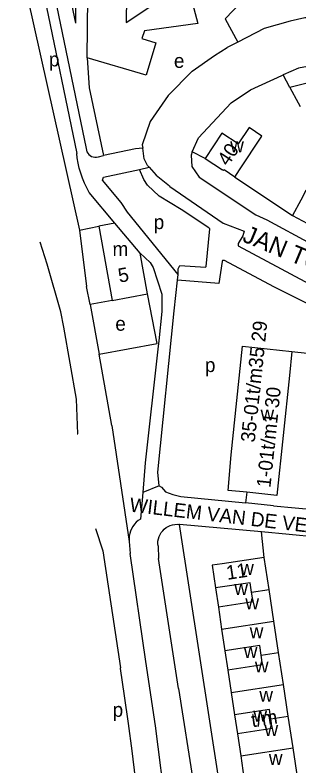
# Model space of a CAD drawing. Extents: x 163012 to 165277, y 382513 to 383987.
# Drawn here: x 163146.4 to 163226.7, y 383331.4 to 383543.8 of the extents above; entities that cross this region are included whole.
import ezdxf

# ---------------------------------------------------------------- set-up
doc = ezdxf.new("R2010")
doc.units = 0
for name, color, linetype in [('BLT_Basislijn', 7, 'Continuous'), ('BLT_Bebouwing', 7, 'Continuous'), ('BLT_Centroide', 7, 'Continuous'), ('BLT_Huisnummer', 7, 'Continuous'), ('BLT_Huisnummer_reeks', 7, 'Continuous'), ('BLT_Onderverdeling_panden', 7, 'Continuous'), ('BLT_Straatnaam', 7, 'Continuous'), ('BLT_Straatnaam_verkleind', 7, 'Continuous'), ('BLT_Vlakafsluiter', 7, 'Continuous')]:
    doc.layers.add(name, color=color, linetype=linetype)

msp = doc.modelspace()

# ---------------------------------------------------------------- linework, layer by layer
at = {"layer": 'BLT_Basislijn'}
for p, q in [((163163.66, 383575.02), (163163.52, 383541.54)), ((163157.23, 383571.21), (163163.52, 383541.54)), ((163151.06, 383566.75), (163163.86, 383504.66)), ((163146.42, 383564.8), (163164.61, 383482.94)), ((163154.43, 383564.54), (163166.52, 383506.06)), ((163205.81, 383542.75), (163209.47, 383536.17)), ((163209.47, 383536.17), (163206.45, 383534.61)), ((163224.15, 383523.37), (163222.26, 383526.92)), ((163170, 383503.68), (163171.46, 383504.1)), ((163200.18, 383503.28), (163196.51, 383505.1)), ((163181.6, 383500.17), (163184.33, 383500.75)), ((163208.55, 383498), (163224.89, 383487.09)), ((163174.65, 383484.91), (163167.41, 383493.64)), ((163164.61, 383482.94), (163170.13, 383484.09)), ((163192.37, 383468.83), (163192.54, 383470.44)), ((163191.45, 383460.18), (163192.37, 383468.83)), ((163167.69, 383461.97), (163166.61, 383467.05)), ((163186.61, 383450.87), (163183.86, 383464.94)), ((163167.69, 383461.97), (163170.25, 383447.9)), ((163163.81, 383435.17), (163160.2, 383455.48)), ((163170.25, 383447.9), (163186.61, 383450.87)), ((163173.77, 383427.66), (163170.25, 383447.9)), ((163182.54, 383408.72), (163181.86, 383401.24)), ((163211.94, 383408.79), (163211.58, 383405.8)), ((163219.52, 383405), (163211.58, 383405.8)), ((163219.52, 383405), (163235.17, 383403.47)), ((163192.89, 383399.7), (163192.71, 383399.71)), ((163210.36, 383287.25), (163192.89, 383399.7)), ((163216.1, 383397.57), (163192.89, 383399.7)), ((163216.9, 383390.36), (163216.1, 383397.57)), ((163238.69, 383395.5), (163216.1, 383397.57)), ((163178.65, 383394.88), (163178.97, 383391.49)), ((163186.85, 383393.67), (163187.02, 383390.04)), ((163192.66, 383353.29), (163187.02, 383390.04)), ((163192.66, 383353.29), (163198.76, 383314.48))]:
    msp.add_line(p, q, dxfattribs=at)
for points in [[(163204.02, 383561.65), (163210.5, 383548.52), (163210.43, 383547.56), (163205.81, 383542.75)], [(163228.67, 383543.09), (163228.34, 383543.02), (163224.25, 383542.08), (163216.86, 383540.01), (163209.47, 383536.17)], [(163196.5, 383527.93), (163202.78, 383532.39), (163206.45, 383534.61)], [(163166.83, 383531.75), (163167.4, 383523.25), (163171.46, 383504.1)], [(163250.36, 383532.09), (163237.27, 383530.77), (163226.57, 383528.78), (163222.26, 383526.92)], [(163196.5, 383527.93), (163189.71, 383521.08), (163184.62, 383513.76), (163182.4, 383507.11), (163182.55, 383506.19)], [(163196.51, 383505.1), (163198.31, 383509.05), (163207.54, 383519.04), (163212.96, 383522.68), (163221.9, 383526.77), (163222.26, 383526.92)], [(163166.52, 383506.06), (163166.6, 383505.6), (163166.77, 383505.16), (163167, 383504.75), (163167.3, 383504.39), (163167.66, 383504.09), (163168.07, 383503.85), (163168.51, 383503.68), (163168.97, 383503.59), (163169.44, 383503.58), (163170, 383503.68)], [(163182.55, 383506.19), (163180.47, 383506.01), (163171.46, 383504.1)], [(163184.33, 383500.75), (163183.86, 383501.27), (163182.96, 383503.16), (163182.55, 383506.19)], [(163167.41, 383493.64), (163166.7, 383494.94), (163166.06, 383496.28), (163165.5, 383497.66), (163165.01, 383499.06), (163164.6, 383500.48), (163164.27, 383501.93), (163164.01, 383503.39), (163163.86, 383504.66)], [(163196.51, 383505.1), (163196.24, 383504.16), (163196.4, 383500.95), (163198.47, 383497.97), (163214.54, 383487.31), (163217.59, 383485.88), (163230.18, 383479.13), (163245.99, 383471.81), (163255.76, 383467.91), (163267.15, 383465.05), (163279.09, 383462.98), (163300.04, 383461.31), (163321.83, 383459.48), (163350, 383457.65)], [(163192.54, 383470.44), (163178.22, 383488.07), (163176.44, 383490.84), (163171.19, 383497.11), (163171.44, 383497.96), (163181.6, 383500.17)], [(163192.54, 383470.44), (163192.56, 383472), (163193.04, 383473), (163200.31, 383472.51), (163200.47, 383472.67), (163201.49, 383483.33), (163201.27, 383483.65), (163193.44, 383488.77), (163187.17, 383492.56), (163183.92, 383495.68), (163182.86, 383497.31), (163181.6, 383500.17)], [(163184.33, 383500.75), (163186.32, 383498.54), (163190.13, 383495.52), (163190.16, 383495.32), (163205.31, 383484.95), (163211.17, 383482.66), (163210.82, 383481.34), (163209.54, 383479.22), (163209.54, 383478.49), (163236.44, 383464.09), (163249.33, 383458.92), (163258.94, 383455.66), (163270.08, 383452.98), (163271.42, 383453.15), (163274.48, 383455.37), (163300.04, 383453.71), (163307.65, 383453.26), (163306.76, 383444.71)], [(163160.2, 383455.48), (163159.4, 383459.88), (163155.52, 383473.3), (163153.51, 383479.61)], [(163181.77, 383476.5), (163184.65, 383473.81), (163185.51, 383472.44), (163187.89, 383464.82), (163187.98, 383460), (163187.06, 383451.62), (163186.8, 383449.28)], [(163239.37, 383447.03), (163240.21, 383456.4), (163239.99, 383456.72), (163219.65, 383466.98), (163205.67, 383474.35), (163205.09, 383474.35), (163205, 383474.12), (163204.07, 383467.92), (163192.37, 383468.83)], [(163173.92, 383463.11), (163167.69, 383461.97)], [(163187.15, 383410.66), (163186.78, 383414.51), (163191.45, 383460.18)], [(163186.8, 383449.28), (163183.23, 383417.14), (163182.54, 383408.72)], [(163224.71, 383448.59), (163239.37, 383447.03)], [(163163.99, 383425.3), (163164.17, 383425.34), (163163.81, 383435.17)], [(163187.15, 383410.66), (163187.85, 383410.27), (163189.01, 383408.94), (163191.04, 383408.16), (163193.31, 383407.59), (163211.58, 383405.8)], [(163181.86, 383401.24), (163181.26, 383400.8), (163180.7, 383400.3), (163180.2, 383399.75), (163179.77, 383399.15), (163179.4, 383398.5), (163179.1, 383397.82), (163178.87, 383397.1), (163178.73, 383396.37), (163178.66, 383395.63), (163178.65, 383394.88)], [(163186.85, 383393.67), (163186.81, 383394.32), (163186.84, 383394.98), (163186.96, 383395.63), (163187.15, 383396.25), (163187.43, 383396.85), (163187.77, 383397.41), (163188.17, 383397.93), (163188.64, 383398.39), (163189.15, 383398.8), (163189.72, 383399.13), (163190.32, 383399.4), (163190.95, 383399.59), (163191.59, 383399.7), (163192.25, 383399.74), (163192.71, 383399.71)], [(163169.16, 383398.53), (163171.23, 383392.26), (163176.22, 383359.17)], [(163183.37, 383360.88), (163178.97, 383391.49)], [(163189.23, 383318.17), (163186.12, 383342.73), (163183.37, 383360.88)], [(163183.37, 383296.55), (163182.76, 383304.38), (163182.07, 383312.2), (163181.3, 383320.01), (163180.45, 383327.82), (163179.52, 383335.62), (163178.51, 383343.41), (163177.42, 383351.18), (163176.25, 383358.95), (163176.22, 383359.17)]]:
    msp.add_lwpolyline(points, dxfattribs=at)
at = {"layer": 'BLT_Bebouwing'}
for p, q in [((163166.83, 383531.75), (163167.13, 383563.92)), ((163200.18, 383503.28), (163205.12, 383500)), ((163208.55, 383498), (163209.9, 383500.04)), ((163224.89, 383487.09), (163229.15, 383484.81)), ((163173.92, 383463.11), (163183.86, 383464.94)), ((163224.71, 383448.59), (163224, 383441.82)), ((163224, 383441.82), (163220.46, 383407.91)), ((163220.46, 383407.91), (163211.94, 383408.79)), ((163218.27, 383381.25), (163216.9, 383390.36)), ((163202.14, 383388.15), (163203.11, 383381.72)), ((163203.11, 383381.72), (163203.92, 383376.31)), ((163219.62, 383372.33), (163218.27, 383381.25)), ((163203.92, 383376.31), (163204.85, 383370.11)), ((163220.96, 383363.45), (163219.62, 383372.33)), ((163204.85, 383370.11), (163205.78, 383363.91)), ((163205.78, 383363.91), (163206.59, 383358.5)), ((163222.33, 383354.41), (163220.96, 383363.45)), ((163206.59, 383358.5), (163207.54, 383352.18)), ((163223.69, 383345.41), (163222.33, 383354.41)), ((163207.54, 383352.18), (163208.49, 383345.86)), ((163208.49, 383345.86), (163209.3, 383340.46)), ((163225.04, 383336.48), (163223.69, 383345.41)), ((163209.3, 383340.46), (163210.23, 383334.25)), ((163226.38, 383327.6), (163225.04, 383336.48)), ((163210.23, 383334.25), (163211.16, 383328.05))]:
    msp.add_line(p, q, dxfattribs=at)
for points in [[(163167.13, 383563.92), (163172.06, 383563.83), (163178.09, 383563.53), (163177.84, 383541.73), (163195.03, 383553.22), (163198.13, 383541.46), (163182.99, 383539.4), (163182.24, 383537.23), (163186.27, 383535.98), (163183.55, 383526.84), (163166.83, 383531.75)], [(163237.41, 383524.58), (163236.91, 383526.58), (163224.15, 383523.37)], [(163224.15, 383523.37), (163226.52, 383518.97), (163227.04, 383517.99)], [(163209.9, 383500.04), (163216.25, 383509.59), (163212.62, 383512.03), (163209.54, 383507.38), (163204.93, 383510.44), (163200.18, 383503.28)], [(163208.55, 383498), (163205.52, 383500), (163205.39, 383499.82), (163205.12, 383500)], [(163230.26, 383493.37), (163228.69, 383494.21), (163227.25, 383491.5), (163224.89, 383487.09)], [(163174.65, 383484.91), (163170.13, 383484.09)], [(163181.77, 383476.5), (163174.65, 383484.91)], [(163170.13, 383484.09), (163173.92, 383463.11)], [(163183.86, 383464.94), (163181.77, 383476.5)], [(163211.94, 383408.79), (163206.72, 383409.34), (163207.53, 383419.41), (163210.77, 383450.14), (163224.71, 383448.68), (163224.71, 383448.59)], [(163216.9, 383390.36), (163205.01, 383388.54), (163202.14, 383388.15)]]:
    msp.add_lwpolyline(points, dxfattribs=at)
at = {"layer": 'BLT_Onderverdeling_panden'}
for p, q in [((163212.92, 383383.21), (163203.11, 383381.72)), ((163213.33, 383380.51), (163212.92, 383383.21)), ((163213.33, 383380.51), (163218.27, 383381.25)), ((163213.74, 383377.8), (163213.33, 383380.51)), ((163213.74, 383377.8), (163203.92, 383376.31)), ((163204.85, 383370.11), (163219.62, 383372.33)), ((163215.61, 383365.41), (163205.78, 383363.91)), ((163216.02, 383362.7), (163215.61, 383365.41)), ((163216.02, 383362.7), (163220.96, 383363.45)), ((163216.43, 383359.99), (163216.02, 383362.7)), ((163216.43, 383359.99), (163206.59, 383358.5)), ((163207.54, 383352.18), (163222.33, 383354.41)), ((163218.34, 383347.36), (163208.49, 383345.86)), ((163218.75, 383344.66), (163218.34, 383347.36)), ((163218.75, 383344.66), (163223.69, 383345.41)), ((163219.16, 383341.96), (163218.75, 383344.66)), ((163219.16, 383341.96), (163209.3, 383340.46)), ((163210.23, 383334.25), (163225.04, 383336.48))]:
    msp.add_line(p, q, dxfattribs=at)
at = {"layer": 'BLT_Vlakafsluiter'}
for p, q in [((163164.61, 383482.94), (163166.61, 383467.05)), ((163173.77, 383427.66), (163178.65, 383394.88)), ((163187.15, 383410.66), (163182.54, 383408.72))]:
    msp.add_line(p, q, dxfattribs=at)

# ---------------------------------------------------------------- texts
at = {"layer": 'BLT_Centroide'}
for s, p in [('p', (163156, 383529.31)), ('e', (163191.35, 383528.89)), ('w', (163207.27, 383505)), ('p', (163185.63, 383483.26)), ('m', (163173.99, 383475.65)), ('e', (163174.78, 383454.51)), ('p', (163200.12, 383442.82)), ('w', (163215.84, 383429.14)), ('w', (163210.09, 383385.44)), ('w', (163208.42, 383379.75)), ('w', (163211.56, 383375.69)), ('w', (163212.79, 383367.5)), ('w', (163211.11, 383361.94)), ('w', (163214.25, 383357.81)), ('w', (163215.5, 383349.53)), ('p', (163174.02, 383345.27)), ('w', (163213.82, 383343.91)), ('w', (163216.96, 383339.84)), ('w', (163218.2, 383331.66))]:
    msp.add_text(s, height=4, dxfattribs=at).set_placement(p)
at = {"layer": 'BLT_Huisnummer'}
for s, rotation, p in [('40', 56.4042, (163206.65, 383500.86)), ('5', 10.7979, (163175.97, 383468.08))]:
    msp.add_text(s, height=4, rotation=rotation, dxfattribs=at).set_placement(p)
at = {"layer": 'BLT_Huisnummer_reeks'}
for s, rotation, p in [('35-01t/m35 29', 84.0263, (163214.2, 383422.79)), ('1-01t/m1 30', 84.0264, (163218.64, 383410)), ('11', 8.6954, (163206.46, 383384)), ('t/m', 8.5444, (163213.51, 383342.3))]:
    msp.add_text(s, height=4, rotation=rotation, dxfattribs=at).set_placement(p)
at = {"layer": 'BLT_Straatnaam'}
msp.add_text('JAN TOOROPSTRAAT', height=5, rotation=337.4406, dxfattribs=at).set_placement((163210.43, 383479.87))
at = {"layer": 'BLT_Straatnaam_verkleind'}
msp.add_text('WILLEM VAN DE VELDESTRAAT', height=4, rotation=353.3086, dxfattribs=at).set_placement((163178.66, 383403.35))

doc.saveas('drawing.dxf')
